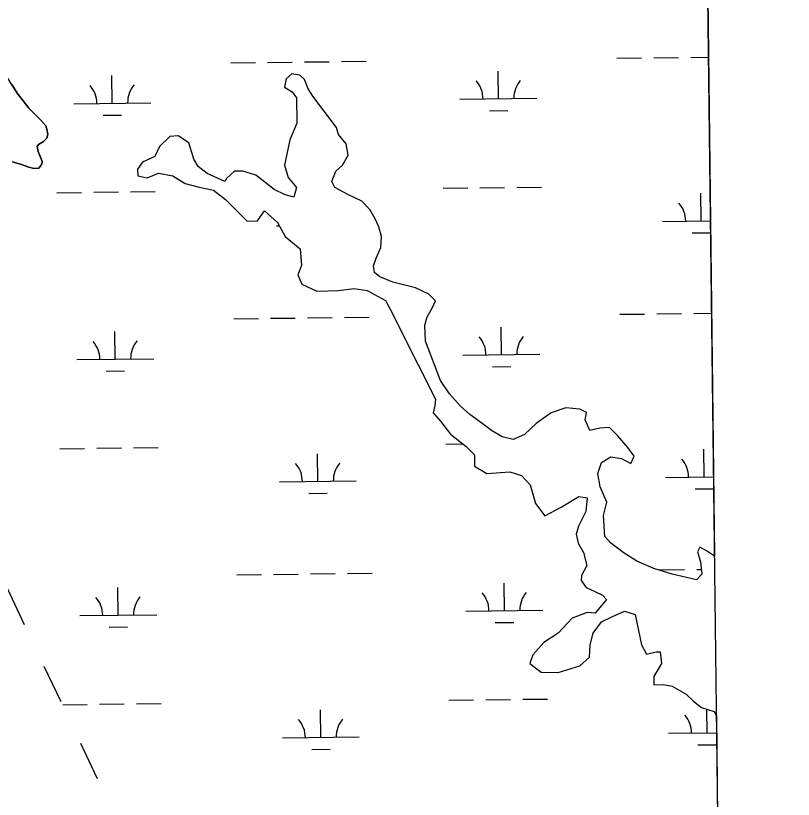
# Model space of a CAD drawing. Extents: x 3684037 to 3722149, y 433263 to 459021.
# Drawn here: x 3718998 to 3720009, y 447224 to 448243 of the extents above; entities that cross this region are included whole.
import ezdxf

# ---------------------------------------------------------------- set-up
doc = ezdxf.new("R2010")
doc.units = 0
for name, color, linetype in [('V-GRID-FRAM', 7, 'Continuous'), ('V-TOPO-SHOR', 7, 'Continuous'), ('V-UTIL-LINE', 7, 'Continuous'), ('V-WETL-SWMP', 7, 'Continuous')]:
    doc.layers.add(name, color=color, linetype=linetype)

msp = doc.modelspace()

# ---------------------------------------------------------------- linework, layer by layer
at = {"layer": 'V-GRID-FRAM'}
msp.add_lwpolyline([(3688058.9, 456858.9), (3719789.3, 457228.1), (3720008.8, 439046.9), (3688262.6, 438677.5), (3688058.9, 456858.9)], dxfattribs=at)
at = {"layer": 'V-TOPO-SHOR'}
for p, q in [((3719357.2, 448167.4), (3719349.8, 448160.7)), ((3719367.8, 448165.6), (3719357.2, 448167.4)), ((3719373.5, 448159.9), (3719367.8, 448165.6)), ((3719349.8, 448160.7), (3719347.9, 448150)), ((3719378.6, 448147.5), (3719373.5, 448159.9)), ((3719347.9, 448150), (3719357.5, 448144)), ((3719384.7, 448138.3), (3719378.6, 448147.5)), ((3719357.5, 448144), (3719363.2, 448135.8)), ((3719363.2, 448135.8), (3719363.8, 448102.9)), ((3719415.1, 448097.5), (3719384.7, 448138.3)), ((3719363.8, 448102.9), (3719354.7, 448081.6)), ((3719417.7, 448088.4), (3719415.1, 448097.5)), ((3719198.8, 448085.7), (3719185.4, 448072.9)), ((3719209.7, 448086.6), (3719198.8, 448085.7)), ((3719223.3, 448077.7), (3719209.7, 448086.6)), ((3719427.8, 448076.1), (3719417.7, 448088.4)), ((3719229, 448059.5), (3719223.3, 448077.7)), ((3719354.7, 448081.6), (3719347.7, 448048.7)), ((3719430.3, 448061.5), (3719427.8, 448076.1)), ((3719185.4, 448072.9), (3719179.3, 448059.7)), ((3719179.3, 448059.7), (3719163, 448052.6)), ((3719229.9, 448056.1), (3719229, 448059.5)), ((3719235.6, 448046.8), (3719229.9, 448056.1)), ((3719422.9, 448048.4), (3719430.3, 448061.5)), ((3719163, 448052.6), (3719156.5, 448043.4)), ((3719156.5, 448043.4), (3719157.3, 448034.5)), ((3719247.4, 448037.6), (3719235.6, 448046.8)), ((3719347.7, 448048.7), (3719352.4, 448032.3)), ((3719414.2, 448040.9), (3719422.9, 448048.4)), ((3719157.3, 448034.5), (3719169.4, 448032.2)), ((3719169.4, 448032.2), (3719184, 448038)), ((3719184, 448038), (3719202.8, 448034.8)), ((3719202.8, 448034.8), (3719218.7, 448024.7)), ((3719270.3, 448027.1), (3719247.4, 448037.6)), ((3719282.8, 448040.7), (3719272.3, 448031.3)), ((3719293.7, 448040.9), (3719282.8, 448040.7)), ((3719310.3, 448035.7), (3719293.7, 448040.9)), ((3719322.1, 448026.3), (3719310.3, 448035.7)), ((3719409.4, 448027.5), (3719414.2, 448040.9)), ((3719218.7, 448024.7), (3719236.9, 448019.8)), ((3719272.3, 448031.3), (3719270.3, 448027.1)), ((3719334.4, 448017.1), (3719322.1, 448026.3)), ((3719352.4, 448032.3), (3719363.3, 448019.3)), ((3719413.3, 448019.6), (3719409.4, 448027.5)), ((3719236.9, 448019.8), (3719255.4, 448016.1)), ((3719255.4, 448016.1), (3719271.2, 448004)), ((3719348.7, 448009.8), (3719334.4, 448017.1)), ((3719363.3, 448019.3), (3719359.9, 448007)), ((3719430.1, 448010.4), (3719413.3, 448019.6)), ((3719271.2, 448004), (3719287.7, 447987.6)), ((3719359.9, 448007), (3719348.7, 448009.8)), ((3719448.3, 448001.9), (3719430.1, 448010.4)), ((3719458.7, 447990.8), (3719448.3, 448001.9)), ((3719287.7, 447987.6), (3719299.4, 447975.6)), ((3719312.4, 447976), (3719321.6, 447989.2)), ((3719321.6, 447989.2), (3719338.5, 447973.9)), ((3719465.6, 447978.6), (3719458.7, 447990.8)), ((3719299.4, 447975.6), (3719312.4, 447976)), ((3719338.5, 447973.9), (3719348.7, 447955.8)), ((3719470.4, 447968.5), (3719465.6, 447978.6)), ((3719473.6, 447955.8), (3719470.4, 447968.5)), ((3719348.7, 447955.8), (3719367.9, 447940)), ((3719473, 447941.4), (3719473.6, 447955.8)), ((3719466.9, 447927.7), (3719473, 447941.4)), ((3719367.9, 447940), (3719369.9, 447918)), ((3719463.3, 447917.7), (3719466.9, 447927.7)), ((3719369.9, 447918), (3719365.2, 447906)), ((3719464.7, 447909), (3719463.3, 447917.7)), ((3719365.2, 447906), (3719370.2, 447894)), ((3719471.5, 447903.6), (3719464.7, 447909)), ((3719488.5, 447896.5), (3719471.5, 447903.6)), ((3719370.2, 447894), (3719389.6, 447884.7)), ((3719517.9, 447888.9), (3719488.5, 447896.5)), ((3719389.6, 447884.7), (3719418, 447885.7)), ((3719418, 447885.7), (3719438.2, 447888.4)), ((3719438.2, 447888.4), (3719455, 447885.5)), ((3719455, 447885.5), (3719479.1, 447872.7)), ((3719535.3, 447881), (3719517.9, 447888.9)), ((3719543.7, 447872.1), (3719535.3, 447881)), ((3719479.1, 447872.7), (3719488.9, 447854.1)), ((3719540.2, 447863.6), (3719543.7, 447872.1)), ((3719533.2, 447851.4), (3719540.2, 447863.6)), ((3719488.9, 447854.1), (3719499.5, 447832.1)), ((3719530.2, 447840.6), (3719533.2, 447851.4)), ((3719531, 447819.8), (3719530.2, 447840.6)), ((3719499.5, 447832.1), (3719544, 447744.3)), ((3719550.5, 447768.9), (3719531, 447819.8)), ((3719562, 447751.2), (3719550.5, 447768.9)), ((3719575.9, 447735.8), (3719562, 447751.2)), ((3719544, 447744.3), (3719543.1, 447736.1)), ((3719543.1, 447736.1), (3719541, 447726.7)), ((3719588.5, 447724.5), (3719575.9, 447735.8)), ((3719713.2, 447733.2), (3719694.2, 447726.5)), ((3719731.5, 447731.5), (3719713.2, 447733.2)), ((3719740.1, 447727.1), (3719731.5, 447731.5)), ((3719738.4, 447717.7), (3719740.1, 447727.1)), ((3719541, 447726.7), (3719550.5, 447715.8)), ((3719601.2, 447715.2), (3719588.5, 447724.5)), ((3719694.2, 447726.5), (3719674.9, 447712.8)), ((3719744.5, 447703.7), (3719738.4, 447717.7)), ((3719550.5, 447715.8), (3719563.5, 447699)), ((3719616.5, 447703.5), (3719601.2, 447715.2)), ((3719674.9, 447712.8), (3719659.7, 447698.5)), ((3719757.6, 447706.7), (3719744.5, 447703.7)), ((3719770, 447707.7), (3719757.6, 447706.7)), ((3719780.8, 447696.6), (3719770, 447707.7)), ((3719563.5, 447699), (3719583.6, 447682.8)), ((3719630.5, 447695.7), (3719616.5, 447703.5)), ((3719659.7, 447698.5), (3719644.6, 447692)), ((3719794, 447681.8), (3719780.8, 447696.6)), ((3719644.6, 447692), (3719630.5, 447695.7)), ((3719583.6, 447682.8), (3719594.6, 447672)), ((3719802.2, 447670.4), (3719794, 447681.8)), ((3719594.6, 447672), (3719594.6, 447657.5)), ((3719759.7, 447662.2), (3719771.8, 447669.6)), ((3719771.8, 447669.6), (3719785.6, 447667.2)), ((3719785.6, 447667.2), (3719797.9, 447661)), ((3719797.9, 447661), (3719802.2, 447670.4)), ((3719594.6, 447657.5), (3719610.8, 447648)), ((3719754.8, 447647.8), (3719759.7, 447662.2)), ((3719610.8, 447648), (3719640.6, 447650.1)), ((3719640.6, 447650.1), (3719655.5, 447645.3)), ((3719757.8, 447630.6), (3719754.8, 447647.8)), ((3719655.5, 447645.3), (3719666.9, 447633.2)), ((3719666.9, 447633.2), (3719673.7, 447608.8)), ((3719766.7, 447610.7), (3719757.8, 447630.6)), ((3719707.2, 447604.3), (3719730.3, 447618)), ((3719730.3, 447618), (3719740.9, 447616.3)), ((3719740.9, 447616.3), (3719739.2, 447598.6)), ((3719673.7, 447608.8), (3719685.9, 447593)), ((3719762, 447593.4), (3719766.7, 447610.7)), ((3719685.9, 447593), (3719707.2, 447604.3)), ((3719739.2, 447598.6), (3719729.8, 447579.3)), ((3719764, 447566), (3719762, 447593.4)), ((3719729.8, 447579.3), (3719726.8, 447569)), ((3719726.8, 447569), (3719729.3, 447557.5)), ((3719771.4, 447557.8), (3719764, 447566)), ((3719729.3, 447557.5), (3719736.3, 447545.1)), ((3719787.8, 447545.3), (3719771.4, 447557.8)), ((3719736.3, 447545.1), (3719740.5, 447528.5)), ((3719805.7, 447533.9), (3719787.8, 447545.3)), ((3719887.3, 447552), (3719884.5, 447545.9)), ((3719884.5, 447545.9), (3719888, 447533.1)), ((3719896, 447547.2), (3719887.3, 447552)), ((3719906.3, 447540.4), (3719896, 447547.2)), ((3719827.5, 447524.6), (3719805.7, 447533.9)), ((3719740.5, 447528.5), (3719733.5, 447515.5)), ((3719851.5, 447516.9), (3719827.5, 447524.6)), ((3719888, 447533.1), (3719889.8, 447517.1)), ((3719733.5, 447515.5), (3719733, 447508.9)), ((3719870, 447512.6), (3719851.5, 447516.9)), ((3719889.8, 447517.1), (3719882.9, 447509.5)), ((3719733, 447508.9), (3719739.6, 447499.7)), ((3719882.9, 447509.5), (3719870, 447512.6)), ((3719739.6, 447499.7), (3719750.9, 447494.3)), ((3719750.9, 447494.3), (3719760.7, 447489.8)), ((3719766.2, 447484.1), (3719751.3, 447466.3)), ((3719760.7, 447489.8), (3719766.2, 447484.1)), ((3719740.9, 447467), (3719721.4, 447460)), ((3719751.3, 447466.3), (3719740.9, 447467)), ((3719773.1, 447461.6), (3719789.3, 447469)), ((3719789.3, 447469), (3719803.5, 447464.7)), ((3719803.5, 447464.7), (3719811.7, 447425.3)), ((3719721.4, 447460), (3719703.4, 447440.4)), ((3719748.9, 447440.4), (3719759.6, 447454.9)), ((3719759.6, 447454.9), (3719773.1, 447461.6)), ((3719703.4, 447440.4), (3719684.6, 447428.1)), ((3719745, 447425), (3719748.9, 447440.4)), ((3719684.6, 447428.1), (3719670.5, 447412.1)), ((3719744.1, 447409.1), (3719745, 447425)), ((3719811.7, 447425.3), (3719817.9, 447413.2)), ((3719670.5, 447412.1), (3719666.5, 447401.1)), ((3719817.9, 447413.2), (3719830.5, 447416.2)), ((3719830.5, 447416.2), (3719835.6, 447416.3)), ((3719835.6, 447416.3), (3719837.4, 447401.1)), ((3719666.5, 447401.1), (3719681, 447389.8)), ((3719731.3, 447397.8), (3719744.1, 447409.1)), ((3719837.4, 447401.1), (3719827.7, 447384)), ((3719703.2, 447389.3), (3719731.3, 447397.8)), ((3719681, 447389.8), (3719703.2, 447389.3)), ((3719827.7, 447384), (3719827.7, 447373.1)), ((3719827.7, 447373.1), (3719840, 447373.5)), ((3719840, 447373.5), (3719851.4, 447371.6)), ((3719851.4, 447371.6), (3719869.5, 447361.2)), ((3719869.5, 447361.2), (3719879.3, 447351.8)), ((3719879.3, 447351.8), (3719889.3, 447343.9)), ((3719889.3, 447343.9), (3719906, 447338.4)), ((3719906, 447338.4), (3719908.8, 447333))]:
    msp.add_line(p, q, dxfattribs=at)
msp.add_lwpolyline([(3718993.2, 448153.4), (3719000.3, 448142), (3719008.1, 448131.9), (3719015.8, 448122.3), (3719024.1, 448114), (3719031.2, 448106.8), (3719037.7, 448099.6), (3719039.5, 448093.6), (3719040.1, 448088.3), (3719038.9, 448083.5), (3719034.7, 448079.4), (3719028.1, 448075.2), (3719026.3, 448072.8), (3719027.5, 448066.3), (3719030.5, 448059.1), (3719032.8, 448053.2), (3719032.2, 448050.2), (3719030.4, 448046.6), (3719028.6, 448044.8), (3719022.1, 448044.2), (3719015.5, 448046.1), (3719004.8, 448049.7), (3718994.1, 448052.7)], dxfattribs=at)
at = {"layer": 'V-UTIL-LINE'}
for points in [[(3718987.6, 447497.9), (3719009.4, 447451.8)], [(3719035.1, 447397.6), (3719056.9, 447351.5)], [(3719082.6, 447297.4), (3719104.4, 447251.4)]]:
    msp.add_lwpolyline(points, dxfattribs=at)
at = {"layer": 'V-WETL-SWMP'}
for p, q in [((3719851.5, 452080.9), (3719906.3, 447540.4)), ((3719779.7, 448187.4), (3719811.7, 448187.8)), ((3719827.7, 448187.9), (3719859.7, 448188.3)), ((3719875.7, 448188.5), (3719898.5, 448188.8)), ((3719277.8, 448181.5), (3719309.8, 448181.9)), ((3719325.8, 448182.1), (3719357.8, 448182.5)), ((3719373.8, 448182.7), (3719405.8, 448183)), ((3719421.8, 448183.2), (3719453.8, 448183.6)), ((3719123.8, 448129), (3719123.4, 448165)), ((3719357.2, 448167.4), (3719349.8, 448160.7)), ((3719367.8, 448165.6), (3719357.2, 448167.4)), ((3719373.5, 448159.9), (3719367.8, 448165.6)), ((3719625.7, 448134.8), (3719625.3, 448170.8)), ((3719000.3, 448142), (3718987.3, 448162.9)), ((3719349.8, 448160.7), (3719347.9, 448150)), ((3719378.6, 448147.5), (3719373.5, 448159.9)), ((3719347.9, 448150), (3719357.5, 448144)), ((3719384.7, 448138.3), (3719378.6, 448147.5)), ((3719008.1, 448131.9), (3719000.3, 448142)), ((3719357.5, 448144), (3719363.2, 448135.8)), ((3719363.2, 448135.8), (3719363.8, 448102.9)), ((3719415.1, 448097.5), (3719384.7, 448138.3)), ((3719575.7, 448134.3), (3719675.7, 448135.4)), ((3719015.8, 448122.3), (3719008.1, 448131.9)), ((3719073.8, 448128.4), (3719173.8, 448129.6)), ((3719031.2, 448106.8), (3719015.8, 448122.3)), ((3719613.9, 448119.3), (3719637.9, 448119.6)), ((3719037.7, 448099.6), (3719031.2, 448106.8)), ((3719112, 448113.4), (3719136, 448113.7)), ((3719039.5, 448093.6), (3719037.7, 448099.6)), ((3719040.1, 448088.3), (3719039.5, 448093.6)), ((3719363.8, 448102.9), (3719354.7, 448081.6)), ((3719417.7, 448088.4), (3719415.1, 448097.5)), ((3719034.7, 448079.4), (3719038.9, 448083.5)), ((3719038.9, 448083.5), (3719040.1, 448088.3)), ((3719198.8, 448085.7), (3719185.4, 448072.9)), ((3719209.7, 448086.6), (3719198.8, 448085.7)), ((3719223.3, 448077.7), (3719209.7, 448086.6)), ((3719427.8, 448076.1), (3719417.7, 448088.4)), ((3719026.3, 448072.8), (3719028.1, 448075.2)), ((3719028.1, 448075.2), (3719034.7, 448079.4)), ((3719229, 448059.5), (3719223.3, 448077.7)), ((3719354.7, 448081.6), (3719347.7, 448048.7)), ((3719430.3, 448061.5), (3719427.8, 448076.1)), ((3719027.5, 448066.3), (3719026.3, 448072.8)), ((3719032.8, 448053.2), (3719027.5, 448066.3)), ((3719185.4, 448072.9), (3719179.3, 448059.7)), ((3719032.2, 448050.2), (3719032.8, 448053.2)), ((3719179.3, 448059.7), (3719163, 448052.6)), ((3719229.9, 448056.1), (3719229, 448059.5)), ((3719235.6, 448046.8), (3719229.9, 448056.1)), ((3719422.9, 448048.4), (3719430.3, 448061.5)), ((3718994.1, 448052.7), (3719004.8, 448049.7)), ((3719004.8, 448049.7), (3719015.5, 448046.1)), ((3719015.5, 448046.1), (3719022.1, 448044.2)), ((3719022.1, 448044.2), (3719028.6, 448044.8)), ((3719028.6, 448044.8), (3719030.4, 448046.6)), ((3719030.4, 448046.6), (3719032.2, 448050.2)), ((3719163, 448052.6), (3719156.5, 448043.4)), ((3719156.5, 448043.4), (3719157.3, 448034.5)), ((3719247.4, 448037.6), (3719235.6, 448046.8)), ((3719347.7, 448048.7), (3719352.4, 448032.3)), ((3719414.2, 448040.9), (3719422.9, 448048.4)), ((3719157.3, 448034.5), (3719169.4, 448032.2)), ((3719169.4, 448032.2), (3719184, 448038)), ((3719184, 448038), (3719202.8, 448034.8)), ((3719202.8, 448034.8), (3719218.7, 448024.7)), ((3719270.3, 448027.1), (3719247.4, 448037.6)), ((3719282.8, 448040.7), (3719272.3, 448031.3)), ((3719293.7, 448040.9), (3719282.8, 448040.7)), ((3719310.3, 448035.7), (3719293.7, 448040.9)), ((3719322.1, 448026.3), (3719310.3, 448035.7)), ((3719409.4, 448027.5), (3719414.2, 448040.9)), ((3719218.7, 448024.7), (3719236.9, 448019.8)), ((3719272.3, 448031.3), (3719270.3, 448027.1)), ((3719334.4, 448017.1), (3719322.1, 448026.3)), ((3719352.4, 448032.3), (3719363.3, 448019.3)), ((3719413.3, 448019.6), (3719409.4, 448027.5)), ((3719051.8, 448012.7), (3719083.8, 448013.1)), ((3719099.8, 448013.3), (3719131.8, 448013.7)), ((3719147.8, 448013.8), (3719179.8, 448014.2)), ((3719236.9, 448019.8), (3719255.4, 448016.1)), ((3719255.4, 448016.1), (3719271.2, 448004)), ((3719348.7, 448009.8), (3719334.4, 448017.1)), ((3719363.3, 448019.3), (3719359.9, 448007)), ((3719430.1, 448010.4), (3719413.3, 448019.6)), ((3719553.7, 448018.6), (3719585.7, 448018.9)), ((3719601.7, 448019.1), (3719633.7, 448019.5)), ((3719649.7, 448019.7), (3719681.7, 448020.1)), ((3719271.2, 448004), (3719287.7, 447987.6)), ((3719359.9, 448007), (3719348.7, 448009.8)), ((3719448.3, 448001.9), (3719430.1, 448010.4)), ((3719458.7, 447990.8), (3719448.3, 448001.9)), ((3719889, 447976), (3719888.6, 448012)), ((3719287.7, 447987.6), (3719299.4, 447975.6)), ((3719312.4, 447976), (3719321.6, 447989.2)), ((3719321.6, 447989.2), (3719338.5, 447973.9)), ((3719465.6, 447978.6), (3719458.7, 447990.8)), ((3719299.4, 447975.6), (3719312.4, 447976)), ((3719338.5, 447973.9), (3719348.7, 447955.8)), ((3719470.4, 447968.5), (3719465.6, 447978.6)), ((3719839, 447975.5), (3719901, 447976.2)), ((3719337.2, 447969.6), (3719340.8, 447969.7)), ((3719473.6, 447955.8), (3719470.4, 447968.5)), ((3719348.7, 447955.8), (3719367.9, 447940)), ((3719473, 447941.4), (3719473.6, 447955.8)), ((3719877.2, 447960.5), (3719901.2, 447960.7)), ((3719466.9, 447927.7), (3719473, 447941.4)), ((3719367.9, 447940), (3719369.9, 447918)), ((3719463.3, 447917.7), (3719466.9, 447927.7)), ((3719369.9, 447918), (3719365.2, 447906)), ((3719464.7, 447909), (3719463.3, 447917.7)), ((3719365.2, 447906), (3719370.2, 447894)), ((3719471.5, 447903.6), (3719464.7, 447909)), ((3719488.5, 447896.5), (3719471.5, 447903.6)), ((3719370.2, 447894), (3719389.6, 447884.7)), ((3719517.9, 447888.9), (3719488.5, 447896.5)), ((3719389.6, 447884.7), (3719418, 447885.7)), ((3719418, 447885.7), (3719438.2, 447888.4)), ((3719438.2, 447888.4), (3719455, 447885.5)), ((3719455, 447885.5), (3719479.1, 447872.7)), ((3719535.3, 447881), (3719517.9, 447888.9)), ((3719543.7, 447872.1), (3719535.3, 447881)), ((3719479.1, 447872.7), (3719488.9, 447854.1)), ((3719540.2, 447863.6), (3719543.7, 447872.1)), ((3719533.2, 447851.4), (3719540.2, 447863.6)), ((3719281.7, 447848.9), (3719313.7, 447849.3)), ((3719329.7, 447849.5), (3719361.7, 447849.8)), ((3719377.7, 447850), (3719409.7, 447850.4)), ((3719425.7, 447850.6), (3719457.7, 447850.9)), ((3719488.9, 447854.1), (3719499.5, 447832.1)), ((3719530.2, 447840.6), (3719533.2, 447851.4)), ((3719783.6, 447854.7), (3719815.6, 447855.1)), ((3719831.6, 447855.3), (3719863.6, 447855.7)), ((3719879.6, 447855.9), (3719902.5, 447856.1)), ((3719531, 447819.8), (3719530.2, 447840.6)), ((3719127.7, 447796.4), (3719127.3, 447832.4)), ((3719499.5, 447832.1), (3719544, 447744.3)), ((3719629.6, 447802.2), (3719629.2, 447838.2)), ((3719550.5, 447768.9), (3719531, 447819.8)), ((3719579.6, 447801.6), (3719679.6, 447802.8)), ((3719077.7, 447795.8), (3719177.7, 447796.9)), ((3719115.9, 447780.8), (3719139.9, 447781.1)), ((3719617.8, 447786.6), (3719641.8, 447786.9)), ((3719562, 447751.2), (3719550.5, 447768.9)), ((3719575.9, 447735.8), (3719562, 447751.2)), ((3719544, 447744.3), (3719543.1, 447736.1)), ((3719543.1, 447736.1), (3719541, 447726.7)), ((3719588.5, 447724.5), (3719575.9, 447735.8)), ((3719713.2, 447733.2), (3719694.2, 447726.5)), ((3719731.5, 447731.5), (3719713.2, 447733.2)), ((3719740.1, 447727.1), (3719731.5, 447731.5)), ((3719738.4, 447717.7), (3719740.1, 447727.1)), ((3719541, 447726.7), (3719550.5, 447715.8)), ((3719601.2, 447715.2), (3719588.5, 447724.5)), ((3719694.2, 447726.5), (3719674.9, 447712.8)), ((3719744.5, 447703.7), (3719738.4, 447717.7)), ((3719550.5, 447715.8), (3719563.5, 447699)), ((3719616.5, 447703.5), (3719601.2, 447715.2)), ((3719674.9, 447712.8), (3719659.7, 447698.5)), ((3719757.6, 447706.7), (3719744.5, 447703.7)), ((3719770, 447707.7), (3719757.6, 447706.7)), ((3719780.8, 447696.6), (3719770, 447707.7)), ((3719563.5, 447699), (3719583.6, 447682.8)), ((3719630.5, 447695.7), (3719616.5, 447703.5)), ((3719659.7, 447698.5), (3719644.6, 447692)), ((3719794, 447681.8), (3719780.8, 447696.6)), ((3719557.5, 447685.9), (3719579.4, 447686.2)), ((3719644.6, 447692), (3719630.5, 447695.7)), ((3719055.7, 447680.1), (3719087.7, 447680.4)), ((3719103.7, 447680.6), (3719135.7, 447681)), ((3719151.6, 447681.2), (3719183.6, 447681.6)), ((3719583.6, 447682.8), (3719594.6, 447672)), ((3719802.2, 447670.4), (3719794, 447681.8)), ((3719892.9, 447643.4), (3719892.5, 447679.4)), ((3719391, 447637.5), (3719390.6, 447673.5)), ((3719594.6, 447672), (3719594.6, 447657.5)), ((3719759.7, 447662.2), (3719771.8, 447669.6)), ((3719771.8, 447669.6), (3719785.6, 447667.2)), ((3719785.6, 447667.2), (3719797.9, 447661)), ((3719797.9, 447661), (3719802.2, 447670.4)), ((3719594.6, 447657.5), (3719610.8, 447648)), ((3719754.8, 447647.8), (3719759.7, 447662.2)), ((3719610.8, 447648), (3719640.6, 447650.1)), ((3719640.6, 447650.1), (3719655.5, 447645.3)), ((3719757.8, 447630.6), (3719754.8, 447647.8)), ((3719341, 447637), (3719441, 447638.1)), ((3719655.5, 447645.3), (3719666.9, 447633.2)), ((3719842.9, 447642.8), (3719905, 447643.5)), ((3719666.9, 447633.2), (3719673.7, 447608.8)), ((3719766.7, 447610.7), (3719757.8, 447630.6)), ((3719881.1, 447627.8), (3719905.1, 447628.1)), ((3719379.2, 447622), (3719403.2, 447622.3)), ((3719707.2, 447604.3), (3719730.3, 447618)), ((3719730.3, 447618), (3719740.9, 447616.3)), ((3719740.9, 447616.3), (3719739.2, 447598.6)), ((3719673.7, 447608.8), (3719685.9, 447593)), ((3719762, 447593.4), (3719766.7, 447610.7)), ((3719685.9, 447593), (3719707.2, 447604.3)), ((3719739.2, 447598.6), (3719729.8, 447579.3)), ((3719764, 447566), (3719762, 447593.4)), ((3719729.8, 447579.3), (3719726.8, 447569)), ((3719726.8, 447569), (3719729.3, 447557.5)), ((3719771.4, 447557.8), (3719764, 447566)), ((3719729.3, 447557.5), (3719736.3, 447545.1)), ((3719787.8, 447545.3), (3719771.4, 447557.8)), ((3719736.3, 447545.1), (3719740.5, 447528.5)), ((3719805.7, 447533.9), (3719787.8, 447545.3)), ((3719887.3, 447552), (3719884.5, 447545.9)), ((3719884.5, 447545.9), (3719888, 447533.1)), ((3719896, 447547.2), (3719887.3, 447552)), ((3719906.3, 447540.4), (3719896, 447547.2)), ((3719827.5, 447524.6), (3719805.7, 447533.9)), ((3719740.5, 447528.5), (3719733.5, 447515.5)), ((3719851.5, 447516.9), (3719827.5, 447524.6)), ((3719883.4, 447523.2), (3719889.1, 447523.3)), ((3719888, 447533.1), (3719889.8, 447517.1)), ((3719285.6, 447516.2), (3719317.6, 447516.6)), ((3719333.6, 447516.8), (3719365.6, 447517.2)), ((3719381.6, 447517.4), (3719413.6, 447517.7)), ((3719429.6, 447517.9), (3719461.6, 447518.3)), ((3719733.5, 447515.5), (3719733, 447508.9)), ((3719835.4, 447522.6), (3719867.4, 447523)), ((3719870, 447512.6), (3719851.5, 447516.9)), ((3719889.8, 447517.1), (3719882.9, 447509.5)), ((3719633.5, 447469.5), (3719633, 447505.5)), ((3719733, 447508.9), (3719739.6, 447499.7)), ((3719882.9, 447509.5), (3719870, 447512.6)), ((3719131.6, 447463.7), (3719131.2, 447499.7)), ((3719739.6, 447499.7), (3719750.9, 447494.3)), ((3719750.9, 447494.3), (3719760.7, 447489.8)), ((3719766.2, 447484.1), (3719751.3, 447466.3)), ((3719760.7, 447489.8), (3719766.2, 447484.1)), ((3719081.6, 447463.1), (3719181.6, 447464.3)), ((3719583.5, 447469), (3719683.5, 447470.1)), ((3719740.9, 447467), (3719721.4, 447460)), ((3719751.3, 447466.3), (3719740.9, 447467)), ((3719773.1, 447461.6), (3719789.3, 447469)), ((3719789.3, 447469), (3719803.5, 447464.7)), ((3719803.5, 447464.7), (3719811.7, 447425.3)), ((3719621.6, 447454), (3719645.6, 447454.3)), ((3719721.4, 447460), (3719703.4, 447440.4)), ((3719748.9, 447440.4), (3719759.6, 447454.9)), ((3719759.6, 447454.9), (3719773.1, 447461.6)), ((3719119.8, 447448.1), (3719143.8, 447448.4)), ((3719703.4, 447440.4), (3719684.6, 447428.1)), ((3719745, 447425), (3719748.9, 447440.4)), ((3719684.6, 447428.1), (3719670.5, 447412.1)), ((3719744.1, 447409.1), (3719745, 447425)), ((3719811.7, 447425.3), (3719817.9, 447413.2)), ((3719670.5, 447412.1), (3719666.5, 447401.1)), ((3719817.9, 447413.2), (3719830.5, 447416.2)), ((3719830.5, 447416.2), (3719835.6, 447416.3)), ((3719835.6, 447416.3), (3719837.4, 447401.1)), ((3719666.5, 447401.1), (3719681, 447389.8)), ((3719731.3, 447397.8), (3719744.1, 447409.1)), ((3719837.4, 447401.1), (3719827.7, 447384)), ((3719703.2, 447389.3), (3719731.3, 447397.8)), ((3719681, 447389.8), (3719703.2, 447389.3)), ((3719827.7, 447384), (3719827.7, 447373.1)), ((3719827.7, 447373.1), (3719840, 447373.5)), ((3719840, 447373.5), (3719851.4, 447371.6)), ((3719851.4, 447371.6), (3719869.5, 447361.2)), ((3719869.5, 447361.2), (3719879.3, 447351.8)), ((3719561.4, 447353.3), (3719593.4, 447353.6)), ((3719609.4, 447353.8), (3719641.4, 447354.2)), ((3719657.4, 447354.4), (3719689.4, 447354.8)), ((3719879.3, 447351.8), (3719889.3, 447343.9)), ((3719059.5, 447347.4), (3719091.5, 447347.8)), ((3719107.5, 447348), (3719139.5, 447348.4)), ((3719155.5, 447348.5), (3719187.5, 447348.9)), ((3719394.9, 447304.9), (3719394.5, 447340.9)), ((3719889.3, 447343.9), (3719906, 447338.4)), ((3719896.8, 447310.7), (3719896.4, 447341.6)), ((3719906, 447338.4), (3719908.8, 447333)), ((3719908.8, 447333), (3719926.8, 445837.6)), ((3719846.8, 447310.2), (3719909.1, 447310.9)), ((3719344.9, 447304.3), (3719444.9, 447305.5)), ((3719383.1, 447289.3), (3719407.1, 447289.6)), ((3719884.9, 447295.2), (3719908.9, 447295.4))]:
    msp.add_line(p, q, dxfattribs=at)
for centre, start, end in [((3719570.5, 448134.7), 359.8949, 41.4385), ((3719681, 448136), 139.8949, 181.4385), ((3719068.6, 448128.8), 359.8949, 41.4385), ((3719179.1, 448130.1), 139.8949, 181.4385), ((3719833.8, 447975.9), 359.8949, 41.4385), ((3719072.5, 447796.2), 359.8949, 41.4385), ((3719183, 447797.5), 139.8949, 181.4385), ((3719574.3, 447802), 359.8949, 41.4385), ((3719684.8, 447803.3), 139.8949, 181.4385), ((3719837.6, 447643.2), 359.8949, 41.4385), ((3719335.8, 447637.4), 359.8949, 41.4385), ((3719446.3, 447638.7), 139.8949, 181.4385), ((3719578.2, 447469.4), 359.8949, 41.4385), ((3719688.7, 447470.7), 139.8949, 181.4385), ((3719076.3, 447463.5), 359.8949, 41.4385), ((3719186.8, 447464.8), 139.8949, 181.4385), ((3719841.5, 447310.6), 359.8949, 41.4385), ((3719339.6, 447304.7), 359.8949, 41.4385), ((3719450.1, 447306), 139.8949, 181.4385)]:
    msp.add_arc(centre, 35.2, start, end, dxfattribs=at)

doc.saveas('drawing.dxf')
